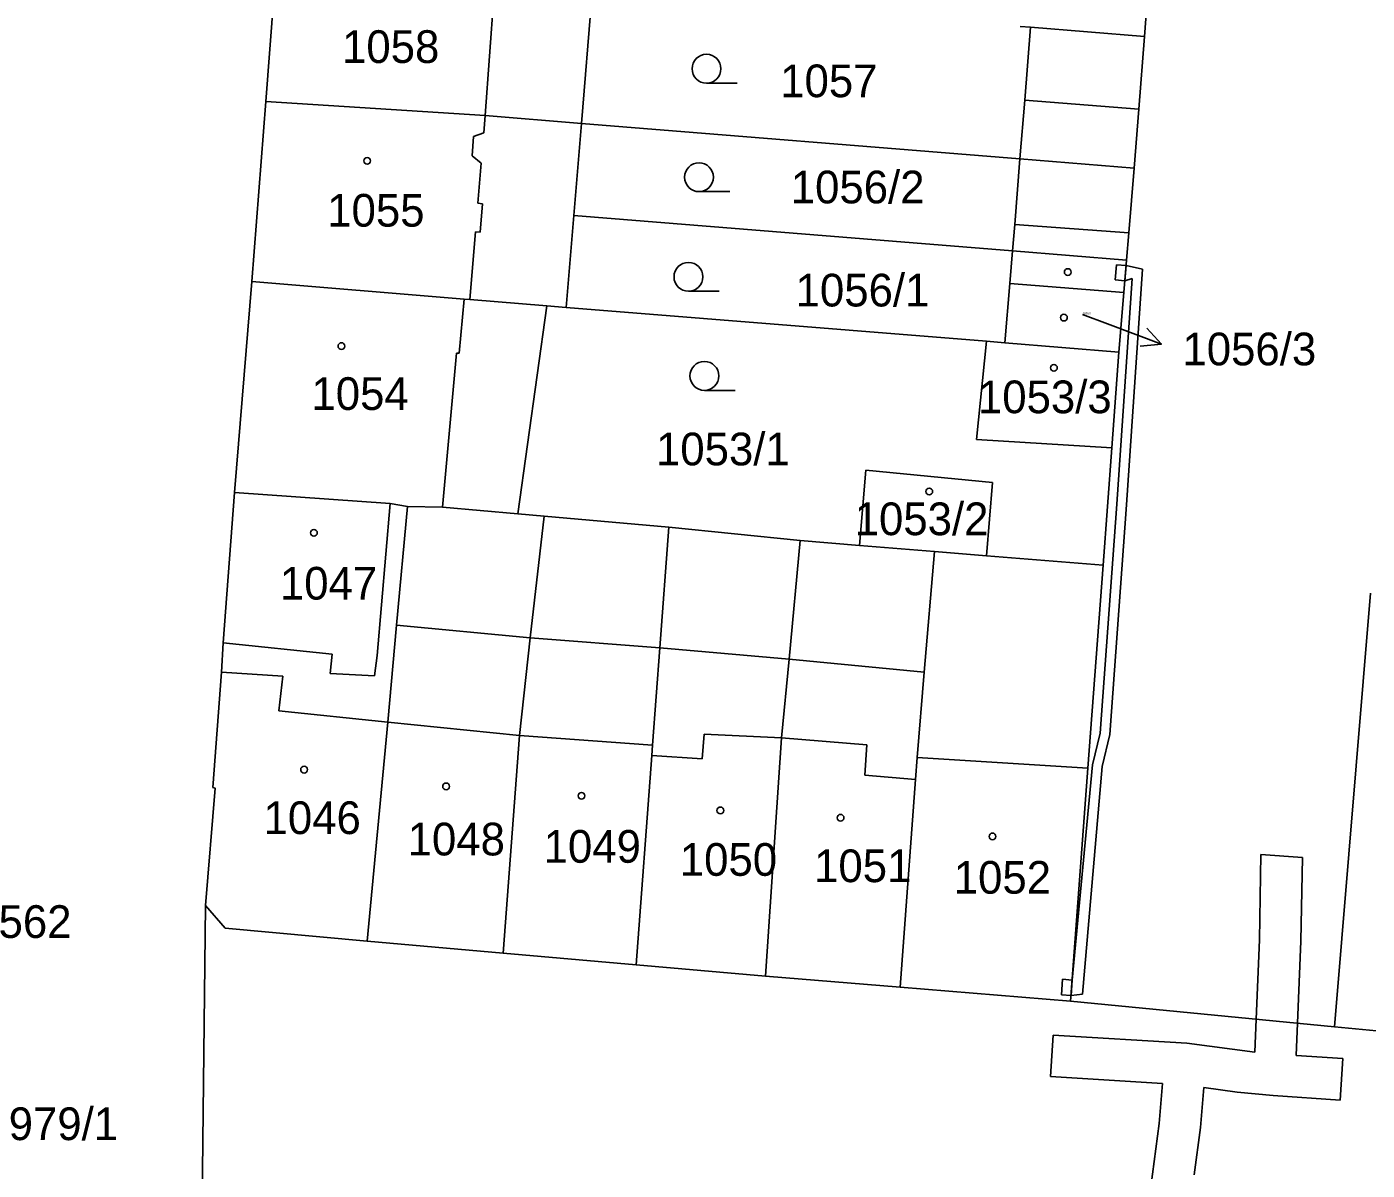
# Model space of a CAD drawing. Extents: x -755819 to -753140, y -1169796 to -1166000.
# Drawn here: x -755595.1 to -755525.4, y -1167136.6 to -1167077.2 of the extents above; entities that cross this region are included whole.
import ezdxf

# ---------------------------------------------------------------- set-up
doc = ezdxf.new("R2010")
doc.units = 0
for name, color, linetype in [('Vrstva 1', 7, 'Continuous'), ('Vrstva 16', 7, 'Continuous'), ('Vrstva 17', 7, 'Continuous'), ('Vrstva 18', 7, 'Continuous'), ('Vrstva 19', 7, 'Continuous'), ('Vrstva 25', 7, 'Continuous'), ('Vrstva 27', 7, 'Continuous'), ('Vrstva 4', 7, 'Continuous')]:
    doc.layers.add(name, color=color, linetype=linetype)

msp = doc.modelspace()

# ---------------------------------------------------------------- linework, layer by layer
at = {"layer": 'Vrstva 1'}
for p, q in [((-755582.65, -1167081.08), (-755582.12, -1167074.07)), ((-755536.72, -1167074.37), (-755536.97, -1167077.7)), ((-755566.24, -1167082.22), (-755565.68, -1167075.36)), ((-755542.9, -1167077.22), (-755543.44, -1167077.18)), ((-755542.9, -1167077.22), (-755536.97, -1167077.7)), ((-755536.97, -1167077.7), (-755537.27, -1167081.49)), ((-755583.38, -1167090.44), (-755582.65, -1167081.08)), ((-755571.25, -1167081.81), (-755582.65, -1167081.08)), ((-755537.27, -1167081.49), (-755537.51, -1167084.55)), ((-755566.24, -1167082.22), (-755571.25, -1167081.81)), ((-755566.64, -1167087.01), (-755566.24, -1167082.22)), ((-755543.45, -1167084.07), (-755566.24, -1167082.22)), ((-755537.51, -1167084.55), (-755543.45, -1167084.07)), ((-755537.51, -1167084.55), (-755537.78, -1167087.91)), ((-755566.64, -1167087.01), (-755567.03, -1167091.79)), ((-755566.64, -1167087.01), (-755543.84, -1167088.85)), ((-755537.78, -1167087.91), (-755537.9, -1167089.33)), ((-755543.84, -1167088.85), (-755543.98, -1167090.55)), ((-755543.84, -1167088.85), (-755537.9, -1167089.33)), ((-755537.9, -1167089.33), (-755538.04, -1167091.01)), ((-755584.28, -1167101.41), (-755583.38, -1167090.44)), ((-755572.34, -1167091.36), (-755583.38, -1167090.44)), ((-755543.98, -1167090.55), (-755544.24, -1167093.63)), ((-755572.04, -1167091.38), (-755572.34, -1167091.36)), ((-755568.04, -1167091.7), (-755572.04, -1167091.38)), ((-755538.04, -1167091.01), (-755538.3, -1167094.11)), ((-755569.55, -1167102.52), (-755568.04, -1167091.7)), ((-755567.03, -1167091.79), (-755568.04, -1167091.7)), ((-755545.19, -1167093.55), (-755567.03, -1167091.79)), ((-755545.19, -1167093.55), (-755545.7, -1167098.65)), ((-755544.24, -1167093.63), (-755545.19, -1167093.55)), ((-755538.3, -1167094.11), (-755544.24, -1167093.63)), ((-755538.3, -1167094.11), (-755538.67, -1167099.09)), ((-755545.7, -1167098.65), (-755538.67, -1167099.09)), ((-755538.67, -1167099.09), (-755539.12, -1167105.19)), ((-755551.78, -1167104.16), (-755551.46, -1167100.25)), ((-755551.46, -1167100.25), (-755544.87, -1167100.9)), ((-755544.87, -1167100.9), (-755545.18, -1167104.7)), ((-755584.86, -1167109.23), (-755584.28, -1167101.41)), ((-755584.28, -1167101.41), (-755576.19, -1167101.99)), ((-755576.19, -1167101.99), (-755576.86, -1167109.89)), ((-755576.19, -1167101.99), (-755575.29, -1167102.14)), ((-755575.85, -1167108.31), (-755575.29, -1167102.14)), ((-755575.29, -1167102.14), (-755573.46, -1167102.18)), ((-755573.46, -1167102.18), (-755569.55, -1167102.52)), ((-755569.55, -1167102.52), (-755568.18, -1167102.64)), ((-755568.9, -1167108.97), (-755568.18, -1167102.64)), ((-755568.18, -1167102.64), (-755561.7, -1167103.22)), ((-755562.17, -1167109.49), (-755561.7, -1167103.22)), ((-755561.7, -1167103.22), (-755554.87, -1167103.91)), ((-755555.44, -1167110.08), (-755554.87, -1167103.91)), ((-755554.87, -1167103.91), (-755551.78, -1167104.16)), ((-755551.78, -1167104.16), (-755547.89, -1167104.48)), ((-755548.42, -1167110.76), (-755547.89, -1167104.48)), ((-755547.89, -1167104.48), (-755545.18, -1167104.7)), ((-755545.18, -1167104.7), (-755539.12, -1167105.19)), ((-755539.12, -1167105.19), (-755539.91, -1167115.74)), ((-755525.23, -1167106.64), (-755527.1, -1167129.19)), ((-755576.31, -1167113.36), (-755575.85, -1167108.31)), ((-755584.96, -1167110.75), (-755584.86, -1167109.23)), ((-755579.2, -1167109.82), (-755584.86, -1167109.23)), ((-755568.9, -1167108.97), (-755569.47, -1167114.04)), ((-755562.54, -1167114.55), (-755562.17, -1167109.49)), ((-755579.31, -1167110.83), (-755579.2, -1167109.82)), ((-755576.86, -1167109.89), (-755577, -1167110.94)), ((-755555.84, -1167114.17), (-755555.44, -1167110.08)), ((-755585.4, -1167116.75), (-755584.96, -1167110.75)), ((-755577, -1167110.94), (-755579.31, -1167110.83)), ((-755548.79, -1167115.19), (-755548.42, -1167110.76)), ((-755577.38, -1167124.74), (-755576.31, -1167113.36)), ((-755570.31, -1167125.36), (-755569.47, -1167114.04)), ((-755556.68, -1167126.56), (-755555.84, -1167114.17)), ((-755563.4, -1167125.96), (-755562.58, -1167115.08)), ((-755562.58, -1167115.08), (-755562.54, -1167114.55)), ((-755548.87, -1167116.34), (-755548.79, -1167115.19)), ((-755539.91, -1167115.74), (-755540.81, -1167127.85)), ((-755549.67, -1167127.13), (-755548.87, -1167116.34)), ((-755585.78, -1167122.89), (-755585.28, -1167116.78)), ((-755585.28, -1167116.78), (-755585.4, -1167116.75)), ((-755585.97, -1167139.69), (-755585.78, -1167122.89)), ((-755584.77, -1167124.06), (-755585.78, -1167122.89)), ((-755577.38, -1167124.74), (-755584.77, -1167124.06)), ((-755570.31, -1167125.36), (-755577.38, -1167124.74)), ((-755563.4, -1167125.96), (-755570.31, -1167125.36)), ((-755563.4, -1167125.96), (-755556.68, -1167126.56)), ((-755549.67, -1167127.13), (-755556.68, -1167126.56)), ((-755540.81, -1167127.85), (-755549.67, -1167127.13)), ((-755540.81, -1167127.85), (-755527.1, -1167129.19)), ((-755527.1, -1167129.19), (-755521.16, -1167129.76))]:
    msp.add_line(p, q, dxfattribs=at)
at = {"layer": 'Vrstva 16'}
for p in [(-755540.2, -1167092.15), (-755536.091, -1167093.692)]:
    msp.add_line(p, (-755538.9, -1167092.64), dxfattribs=at)
msp.add_lwpolyline([(-755536.852, -1167092.873), (-755536.091, -1167093.692), (-755537.202, -1167093.81)], dxfattribs=at)
at = {"layer": 'Vrstva 25'}
for p, q in [((-755559.74, -1167080.13), (-755558.14, -1167080.13)), ((-755560.13, -1167085.77), (-755558.53, -1167085.77)), ((-755560.68, -1167090.95), (-755559.08, -1167090.95)), ((-755559.85, -1167096.1), (-755558.25, -1167096.1))]:
    msp.add_line(p, q, dxfattribs=at)
for centre, radius in [((-755559.74, -1167079.38), 0.75), ((-755577.38, -1167084.17), 0.175), ((-755560.13, -1167085.02), 0.75), ((-755560.68, -1167090.2), 0.75), ((-755540.96, -1167089.95), 0.175), ((-755541.16, -1167092.32), 0.175), ((-755578.72, -1167093.8), 0.175), ((-755559.85, -1167095.35), 0.75), ((-755541.68, -1167094.93), 0.175), ((-755548.16, -1167101.36), 0.175), ((-755580.15, -1167103.51), 0.175), ((-755580.66, -1167115.82), 0.175), ((-755573.28, -1167116.69), 0.175), ((-755566.24, -1167117.18), 0.175), ((-755559.02, -1167117.94), 0.175), ((-755552.77, -1167118.32), 0.175), ((-755544.87, -1167119.29), 0.175)]:
    msp.add_circle(centre, radius, dxfattribs=at)
at = {"layer": 'Vrstva 27'}
for p, q in [((-755538.49, -1167090.36), (-755538.42, -1167089.57)), ((-755538.42, -1167089.57), (-755537.92, -1167089.61)), ((-755537.99, -1167090.41), (-755537.92, -1167089.61)), ((-755537.92, -1167089.61), (-755537.99, -1167090.41)), ((-755537.92, -1167089.61), (-755537.08, -1167089.8)), ((-755537.08, -1167089.8), (-755537.91, -1167102.06)), ((-755537.99, -1167090.41), (-755538.49, -1167090.36)), ((-755538.41, -1167102.02), (-755537.62, -1167090.28)), ((-755537.62, -1167090.28), (-755537.99, -1167090.41)), ((-755539.27, -1167113.92), (-755538.41, -1167102.02)), ((-755537.91, -1167102.06), (-755538.77, -1167114)), ((-755539.68, -1167115.57), (-755539.27, -1167113.92)), ((-755538.77, -1167114), (-755539.18, -1167115.65)), ((-755540.73, -1167126.76), (-755539.68, -1167115.57)), ((-755539.18, -1167115.65), (-755540.2, -1167127.5)), ((-755531, -1167124.67), (-755530.92, -1167120.23)), ((-755530.92, -1167120.23), (-755528.76, -1167120.39)), ((-755528.76, -1167120.39), (-755528.84, -1167124.73)), ((-755531.16, -1167128.79), (-755531, -1167124.67)), ((-755528.84, -1167124.73), (-755529.01, -1167129)), ((-755541.29, -1167127.52), (-755541.23, -1167126.72)), ((-755541.23, -1167126.72), (-755540.73, -1167126.76)), ((-755540.79, -1167127.56), (-755540.73, -1167126.76)), ((-755540.73, -1167126.76), (-755540.79, -1167127.56)), ((-755540.79, -1167127.56), (-755541.29, -1167127.52)), ((-755540.2, -1167127.5), (-755540.79, -1167127.56)), ((-755531.23, -1167130.51), (-755531.16, -1167128.79)), ((-755529.01, -1167129), (-755529.08, -1167130.68)), ((-755541.86, -1167131.78), (-755541.72, -1167129.62)), ((-755541.72, -1167129.62), (-755534.77, -1167130.04)), ((-755534.77, -1167130.04), (-755531.23, -1167130.51)), ((-755529.08, -1167130.68), (-755526.66, -1167130.84)), ((-755526.66, -1167130.84), (-755526.8, -1167133)), ((-755536.04, -1167132.13), (-755541.86, -1167131.78)), ((-755536.2, -1167134.21), (-755536.04, -1167132.13)), ((-755533.89, -1167132.35), (-755534.06, -1167134.43)), ((-755532.16, -1167132.59), (-755533.89, -1167132.35)), ((-755530.29, -1167132.77), (-755532.16, -1167132.59)), ((-755526.8, -1167133), (-755530.29, -1167132.77)), ((-755536.64, -1167137.51), (-755536.2, -1167134.21)), ((-755534.06, -1167134.43), (-755534.38, -1167136.89))]:
    msp.add_line(p, q, dxfattribs=at)
at = {"layer": 'Vrstva 4'}
for p, q in [((-755570.74, -1167074.94), (-755571.25, -1167081.81)), ((-755543.2, -1167081.01), (-755542.9, -1167077.22)), ((-755543.45, -1167084.07), (-755543.2, -1167081.01)), ((-755543.2, -1167081.01), (-755537.27, -1167081.49)), ((-755571.25, -1167081.81), (-755571.32, -1167082.71)), ((-755571.85, -1167082.91), (-755571.93, -1167083.9)), ((-755571.32, -1167082.71), (-755571.85, -1167082.91)), ((-755571.93, -1167083.9), (-755571.45, -1167084.29)), ((-755571.45, -1167084.29), (-755571.63, -1167086.37)), ((-755543.72, -1167087.47), (-755543.45, -1167084.07)), ((-755571.38, -1167086.4), (-755571.63, -1167086.37)), ((-755571.38, -1167086.4), (-755571.5, -1167087.88)), ((-755571.75, -1167087.86), (-755572.04, -1167091.38)), ((-755571.75, -1167087.86), (-755571.5, -1167087.88)), ((-755543.72, -1167087.47), (-755543.84, -1167088.85)), ((-755543.72, -1167087.47), (-755537.78, -1167087.91)), ((-755543.98, -1167090.55), (-755538.04, -1167091.01)), ((-755572.34, -1167091.36), (-755572.59, -1167094.17)), ((-755572.74, -1167094.16), (-755573.46, -1167102.18)), ((-755572.59, -1167094.17), (-755572.74, -1167094.16)), ((-755568.9, -1167108.97), (-755575.85, -1167108.31)), ((-755562.17, -1167109.49), (-755568.9, -1167108.97)), ((-755555.44, -1167110.08), (-755562.17, -1167109.49)), ((-755555.44, -1167110.08), (-755548.42, -1167110.76)), ((-755581.77, -1167110.96), (-755584.96, -1167110.75)), ((-755581.97, -1167112.77), (-755581.77, -1167110.96)), ((-755576.31, -1167113.36), (-755581.97, -1167112.77)), ((-755569.47, -1167114.04), (-755576.31, -1167113.36)), ((-755562.54, -1167114.55), (-755569.47, -1167114.04)), ((-755559.87, -1167113.97), (-755559.97, -1167115.26)), ((-755555.84, -1167114.17), (-755559.87, -1167113.97)), ((-755551.4, -1167114.53), (-755555.84, -1167114.17)), ((-755559.97, -1167115.26), (-755562.58, -1167115.08)), ((-755551.51, -1167116.1), (-755551.4, -1167114.53)), ((-755539.91, -1167115.74), (-755548.79, -1167115.19)), ((-755548.87, -1167116.34), (-755551.51, -1167116.1))]:
    msp.add_line(p, q, dxfattribs=at)

# ---------------------------------------------------------------- texts
at = {"layer": 'Vrstva 16'}
msp.add_text('1056/3', height=1.7, dxfattribs=at).set_placement((-755534.997, -1167094.8))
at = {"layer": 'Vrstva 17'}
msp.add_text('562', height=1.7, dxfattribs=at).set_placement((-755596.543, -1167124.57))
at = {"layer": 'Vrstva 18'}
for s, p in [('1057', (-755555.907, -1167080.86)), ('1056/2', (-755555.36, -1167086.38)), ('1056/1', (-755555.108, -1167091.74)), ('1053/1', (-755562.367, -1167100)), ('979/1', (-755596.017, -1167135.08))]:
    msp.add_text(s, height=1.7, dxfattribs=at).set_placement(p)
at = {"layer": 'Vrstva 19'}
for s, height, p in [('1058', 1.7, (-755578.687, -1167079.08)), ('1055', 1.7, (-755579.457, -1167087.59)), ('1056/3', 0.1, (-755540.177, -1167092.15)), ('1054', 1.7, (-755580.277, -1167097.12)), ('1053/3', 1.7, (-755545.629, -1167097.29)), ('1053/2', 1.7, (-755552.037, -1167103.63)), ('1047', 1.7, (-755581.917, -1167106.98)), ('1046', 1.7, (-755582.767, -1167119.17)), ('1048', 1.7, (-755575.277, -1167120.28)), ('1049', 1.7, (-755568.207, -1167120.66)), ('1050', 1.7, (-755561.127, -1167121.34)), ('1051', 1.7, (-755554.147, -1167121.67)), ('1052', 1.7, (-755546.887, -1167122.27))]:
    msp.add_text(s, height=height, dxfattribs=at).set_placement(p)

doc.saveas('drawing.dxf')
